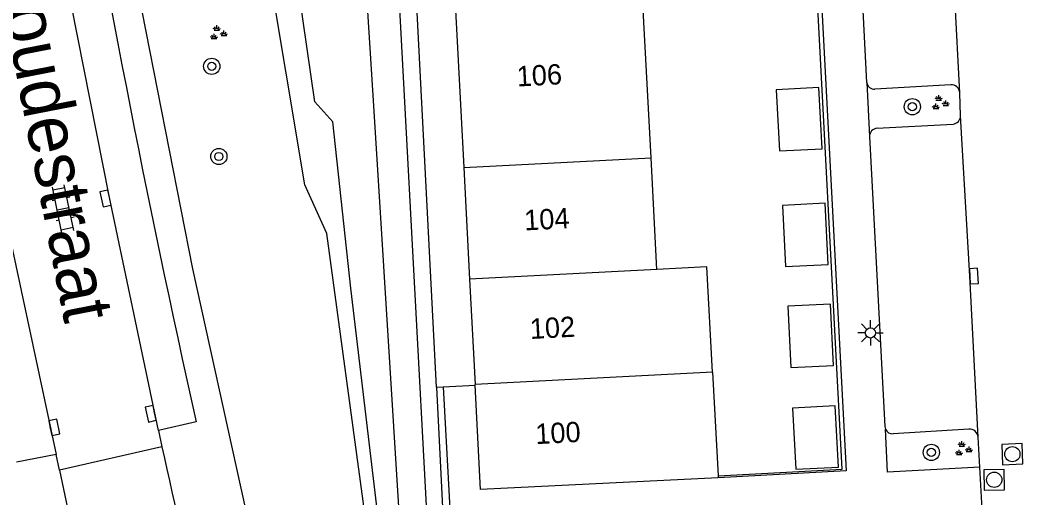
# Model space of a CAD drawing. Extents: x 125000 to 129004, y 397500 to 399008.
# Drawn here: x 127076.07 to 127125.41, y 398810.94 to 398834.44 of the extents above; entities that cross this region are included whole.
import ezdxf

# ---------------------------------------------------------------- set-up
doc = ezdxf.new("R2010")
doc.units = 0
for name, color, linetype in [('gg-afsc-faunaraster', 7, 'Continuous'), ('gg-afsc-hekwerk', 7, 'Continuous'), ('gg-anno-huisnummerreeks BGT', 7, 'Continuous'), ('gg-anno-openbare ruimte label', 7, 'Continuous'), ('gg-bbg-bijgebouw', 7, 'Continuous'), ('gg-bbg-hoofdgebouw', 7, 'Continuous'), ('gg-bbg-tussenscheiding', 7, 'Continuous'), ('gg-knt-verharding', 7, 'Continuous'), ('gg-knt-verharding nz', 7, 'Continuous'), ('gg-kntw-bovenkant insteek waterloop', 7, 'Continuous'), ('gg-kntw-waterlijn', 7, 'Continuous'), ('gt-symb-boom', 7, 'Continuous'), ('gt-symb-groenvak', 7, 'Continuous'), ('gt-symb-klinker verharding', 7, 'Continuous'), ('gt-symb-kolk', 7, 'Continuous'), ('gt-symb-lichtmast', 7, 'Continuous'), ('gt-symb-rioolschacht', 7, 'Continuous')]:
    doc.layers.add(name, color=color, linetype=linetype)

# ---------------------------------------------------------------- blocks, each defined once
blk = doc.blocks.new('gt0-LMAST')
at = {"layer": 'gt-symb-lichtmast'}
for p, q in [((-0.005, 0.246), (-0.005, 0.621)), ((-0.182, 0.173), (-0.447, 0.438)), ((0.172, 0.173), (0.437, 0.438)), ((-0.255, -0.004), (-0.63, -0.004)), ((-0.182, -0.181), (-0.447, -0.446)), ((-0.005, -0.254), (-0.005, -0.629)), ((0.437, -0.446), (0.172, -0.181)), ((0.245, -0.004), (0.62, -0.004))]:
    blk.add_line(p, q, dxfattribs=at)
blk.add_circle((-0.005, -0.004), 0.25, dxfattribs=at)
blk = doc.blocks.new('gt0-RS')
at = {"layer": 'gt-symb-rioolschacht'}
blk.add_lwpolyline([(-0.5, -0.5), (0.5, -0.5), (0.5, 0.5), (-0.5, 0.5)], close=True, dxfattribs=at)
blk.add_circle((0, 0), 0.375, dxfattribs=at)
blk = doc.blocks.new('gt0-BOOM')
at = {"layer": 'gt-symb-boom'}
for radius in [0.4, 0.2]:
    blk.add_circle((0, 0), radius, dxfattribs=at)
blk = doc.blocks.new('gt0-GRVAK')
at = {"layer": 'gt-symb-groenvak'}
for p, q in [((-0.11, 0.189), (-0.228, 0.24)), ((-0.182, 0.153), (0.088, 0.153)), ((-0.091, 0.211), (-0.156, 0.322)), ((-0.047, 0.214), (-0.047, 0.393)), ((-0.004, 0.211), (0.061, 0.322)), ((0.015, 0.189), (0.133, 0.24)), ((0.262, -0.052), (0.197, 0.059)), ((0.305, -0.049), (0.305, 0.13)), ((0.349, -0.052), (0.414, 0.059)), ((-0.245, -0.228), (-0.363, -0.177)), ((-0.318, -0.264), (-0.047, -0.264)), ((-0.226, -0.206), (-0.291, -0.095)), ((-0.183, -0.203), (-0.183, -0.024)), ((-0.139, -0.206), (-0.074, -0.095)), ((-0.12, -0.228), (-0.002, -0.177)), ((0.243, -0.074), (0.125, -0.023)), ((0.17, -0.11), (0.441, -0.11)), ((0.368, -0.074), (0.486, -0.023))]:
    blk.add_line(p, q, dxfattribs=at)
blk = doc.blocks.new('gt0-KOLK')
at = {"layer": 'gt-symb-kolk'}
blk.add_lwpolyline([(0, 0), (0.375, 0), (0.375, 0.4), (-0.375, 0.4), (-0.375, 0), (0, 0)], dxfattribs=at)
blk = doc.blocks.new('gt0-KL1')
at = {"layer": 'gt-symb-klinker verharding'}
for p, q in [((-1.15, 0.3), (1.15, 0.3)), ((-1, -0.3), (-1, 0.3)), ((-0.5, 0.3), (-0.5, 0.45)), ((0, -0.3), (0, 0.3)), ((0.5, 0.3), (0.5, 0.45)), ((1, -0.3), (1, 0.3)), ((-1.15, -0.3), (1.15, -0.3)), ((-0.5, -0.45), (-0.5, -0.3)), ((0.5, -0.45), (0.5, -0.3))]:
    blk.add_line(p, q, dxfattribs=at)

msp = doc.modelspace()

# ---------------------------------------------------------------- linework, layer by layer
at = {"layer": 'gg-afsc-faunaraster'}
msp.add_line((127096.55, 398816.378), (127096.976, 398808.102), dxfattribs=at)
for points in [[(127096.55, 398816.378), (127094.451, 398857.074), (127082.667, 398855.011), (127079.198, 398851.296)], [(127079.198, 398851.296), (127081.684, 398836.814), (127084.55, 398822.205), (127087.819, 398807.407), (127091.387, 398792.891), (127095.309, 398778.703), (127100.025, 398763.267)]]:
    msp.add_lwpolyline(points, dxfattribs=at)
at = {"layer": 'gg-afsc-hekwerk'}
for p, q in [((127096.55, 398816.378), (127096.886, 398816.395)), ((127096.886, 398816.395), (127098.451, 398816.476))]:
    msp.add_line(p, q, dxfattribs=at)
msp.add_lwpolyline([(127110.409, 398812.026), (127116.518, 398812.349), (127114.157, 398857.12)], dxfattribs=at)
at = {"layer": 'gg-bbg-bijgebouw'}
for points in [[(127113.424, 398828.004), (127115.522, 398828.11), (127115.37, 398831.119), (127113.273, 398831.013), (127113.424, 398828.004)], [(127113.726, 398822.312), (127115.823, 398822.415), (127115.675, 398825.426), (127113.578, 398825.323), (127113.726, 398822.312)], [(127113.986, 398817.351), (127116.083, 398817.453), (127115.937, 398820.467), (127113.839, 398820.365), (127113.986, 398817.351)], [(127114.23, 398812.345), (127116.327, 398812.455), (127116.17, 398815.466), (127114.073, 398815.357), (127114.23, 398812.345)]]:
    msp.add_lwpolyline(points, dxfattribs=at)
at = {"layer": 'gg-bbg-hoofdgebouw'}
for p, q in [((127107.109, 398827.666), (127106.653, 398836.349)), ((127097.442, 398835.853), (127097.893, 398827.187)), ((127107.398, 398822.174), (127107.109, 398827.666)), ((127097.893, 398827.187), (127098.179, 398821.694)), ((127098.179, 398821.694), (127098.449, 398816.51)), ((127110.135, 398817.118), (127110.409, 398812.026)), ((127098.451, 398816.476), (127098.449, 398816.51)), ((127110.409, 398812.026), (127110.414, 398811.93))]:
    msp.add_line(p, q, dxfattribs=at)
for points in [[(127110.135, 398817.118), (127109.855, 398822.306), (127107.398, 398822.174)], [(127110.414, 398811.93), (127098.717, 398811.349), (127098.451, 398816.476)]]:
    msp.add_lwpolyline(points, dxfattribs=at)
at = {"layer": 'gg-bbg-tussenscheiding'}
for p, q in [((127097.893, 398827.187), (127107.109, 398827.666)), ((127107.398, 398822.174), (127098.179, 398821.694)), ((127110.135, 398817.118), (127098.449, 398816.51))]:
    msp.add_line(p, q, dxfattribs=at)
at = {"layer": 'gg-knt-verharding'}
for p, q in [((127117.726, 398831.37), (127117.12, 398843.169)), ((127117.726, 398831.37), (127117.857, 398828.704)), ((127121.858, 398831.256), (127118.127, 398831.045)), ((127122.337, 398829.721), (127122.302, 398830.862)), ((127118.226, 398829.118), (127121.966, 398829.318)), ((127096.886, 398816.395), (127097.326, 398808.121)), ((127084.727, 398814.685), (127082.88, 398814.257)), ((127082.88, 398814.257), (127083.041, 398813.453)), ((127122.746, 398814.31), (127119.021, 398814.089)), ((127123.284, 398812.453), (127123.205, 398813.929)), ((127083.041, 398813.453), (127078.008, 398812.306)), ((127077.84, 398813.071), (127075.883, 398812.688)), ((127078.008, 398812.306), (127077.84, 398813.071)), ((127123.411, 398810.085), (127123.284, 398812.453))]:
    msp.add_line(p, q, dxfattribs=at)
for points in [[(127114.157, 398857.12), (127114.347, 398857.13), (127116.709, 398812.263), (127110.414, 398811.93)], [(127117.857, 398828.704), (127118.609, 398814.447), (127118.646, 398814.313)], [(127123.284, 398812.453), (127118.74, 398812.207), (127118.646, 398814.313)]]:
    msp.add_lwpolyline(points, dxfattribs=at)
for centre, radius, start, end in [((127658.846, 398943.141), 588.314, 189.324189, 192.611891), ((127118.094, 398831.414), 0.371, 186.867, 275.0852), ((127121.874, 398830.827), 0.429, 4.689, 92.1401), ((127121.929, 398829.725), 0.408, 275.2545, 359.4805), ((127118.269, 398828.709), 0.412, 95.9366, 180.6419), ((127119.003, 398814.485), 0.396, 205.7108, 272.5867), ((127122.786, 398813.892), 0.42, 5.1126, 95.4977)]:
    msp.add_arc(centre, radius, start, end, dxfattribs=at)
at = {"layer": 'gg-knt-verharding nz'}
for p, q in [((127122.302, 398830.862), (127121.617, 398844.18)), ((127078.008, 398812.306), (127078.647, 398809.272))]:
    msp.add_line(p, q, dxfattribs=at)
for points in [[(127082.88, 398814.257), (127080.464, 398825.705), (127078.272, 398836.824), (127076.677, 398845.924), (127076.444, 398847.522)], [(127071.303, 398846.629), (127071.515, 398845.33), (127073.151, 398836.216), (127075.29, 398825.048), (127077.84, 398813.071)], [(127123.205, 398813.929), (127122.795, 398821.835), (127122.337, 398829.721)]]:
    msp.add_lwpolyline(points, dxfattribs=at)
msp.add_arc((127654.15, 398941.326), 585.25, 192.620506, 194.399898, dxfattribs=at)
at = {"layer": 'gg-kntw-bovenkant insteek waterloop'}
msp.add_lwpolyline([(127096.629, 398799.556), (127094.97, 398799.09), (127093.127, 398809.447), (127091.164, 398823.938), (127090.074, 398826.333), (127086.412, 398848.222), (127086.113, 398850.618), (127087.004, 398853.375), (127088.537, 398855.029), (127090.287, 398855.724), (127091.856, 398855.849), (127093.3, 398854.859), (127093.774, 398853.03), (127096.629, 398799.556)], dxfattribs=at)
at = {"layer": 'gg-kntw-waterlijn'}
msp.add_lwpolyline([(127090.575, 398830.423), (127087.823, 398849.371), (127087.631, 398850.823), (127088.05, 398852.17), (127089.274, 398853.027), (127090.83, 398853.219), (127091.756, 398852.45), (127092.228, 398849.598), (127093.464, 398829.96), (127094.919, 398806.83), (127095.702, 398800.706), (127095.16, 398800.706), (127093.627, 398810.519), (127092.34, 398821.255), (127091.457, 398829.428), (127090.575, 398830.423)], dxfattribs=at)

# ---------------------------------------------------------------- block references
at = {"layer": 'gt-symb-boom'}
for p in [(127085.497, 398832.163), (127119.964, 398830.177), (127085.846, 398827.728), (127120.899, 398813.175)]:
    msp.add_blockref('gt0-BOOM', p, dxfattribs=at)
at = {"layer": 'gt-symb-groenvak'}
for p in [(127085.794, 398833.79), (127121.31, 398830.353), (127122.448, 398813.332)]:
    msp.add_blockref('gt0-GRVAK', p, dxfattribs=at)
at = {"layer": 'gt-symb-klinker verharding', "rotation": 101.6468304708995}
msp.add_blockref('gt0-KL1', (127078.18, 398825.148), dxfattribs=at)
at = {"layer": 'gt-symb-kolk'}
for p, rotation in [((127080.464, 398825.705), 101.88275886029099), ((127122.795, 398821.835), -87.02878096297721), ((127082.688, 398815.121), 102.53502335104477), ((127077.555, 398814.365), -78.04935273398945)]:
    msp.add_blockref('gt0-KOLK', p, dxfattribs=dict(at, rotation=rotation))
at = {"layer": 'gt-symb-lichtmast'}
msp.add_blockref('gt0-LMAST', (127117.906, 398819.054), dxfattribs=at)
at = {"layer": 'gt-symb-rioolschacht'}
for p, rotation in [((127124.886, 398813.089), -177.60263396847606), ((127123.995, 398811.83), -179.21716512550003)]:
    msp.add_blockref('gt0-RS', p, dxfattribs=dict(at, rotation=rotation))

# ---------------------------------------------------------------- texts
at = {"layer": 'gg-anno-huisnummerreeks BGT'}
for s, p in [('106', (127100.524, 398831.168)), ('104', (127100.893, 398824.089)), ('102', (127101.171, 398818.75)), ('100', (127101.44, 398813.578))]:
    msp.add_text(s, height=1, rotation=3, dxfattribs=at).set_placement(p)
at = {"layer": 'gg-anno-openbare ruimte label'}
msp.add_text('Scharwoudestraat', height=2.5, rotation=281, dxfattribs=at).set_placement((127073.125, 398845.911))

doc.saveas('drawing.dxf')
